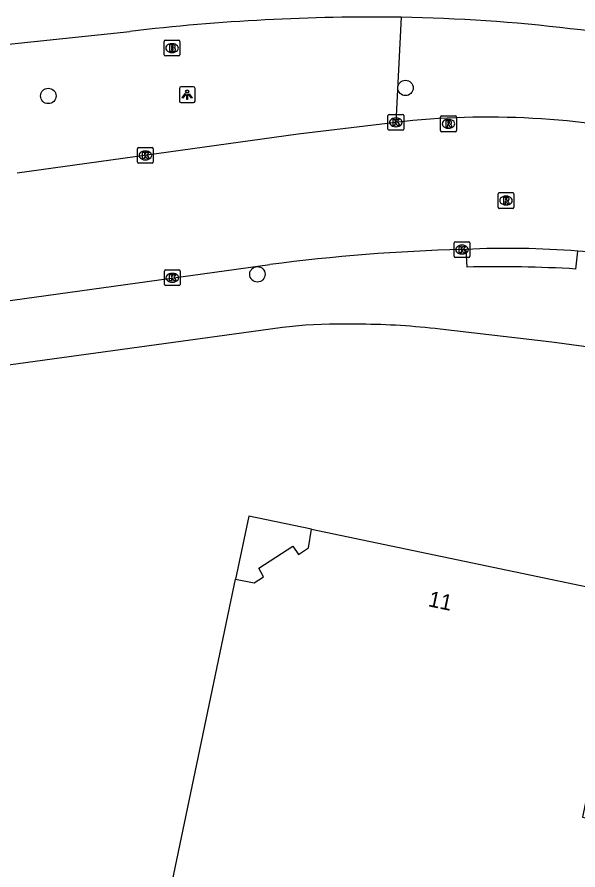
# Model space of a CAD drawing. Extents: x 157692 to 159670, y 381454 to 383289.
# Drawn here: x 157903.6 to 157939.2, y 382420.3 to 382474.4 of the extents above; entities that cross this region are included whole.
import ezdxf

# ---------------------------------------------------------------- set-up
doc = ezdxf.new("R2010")
doc.units = 0
for name, color, linetype in [('IMGEO_Boom', 7, 'Continuous'), ('IMGEO_Brandkraan', 7, 'Continuous'), ('IMGEO_Hek', 7, 'Continuous'), ('IMGEO_Kolk', 7, 'Continuous'), ('IMGEO_Lichtpunt', 7, 'Continuous'), ('IMGEO_Pand', 7, 'Continuous'), ('IMGEO_Pand_nummerreeks', 7, 'Continuous'), ('IMGEO_Pand_overbouw', 7, 'Continuous'), ('IMGEO_Rijbaan_lokaal_gesloten', 7, 'Continuous'), ('IMGEO_Rioolput', 7, 'Continuous'), ('IMGEO_Voetpad_open', 7, 'Continuous')]:
    doc.layers.add(name, color=color, linetype=linetype)

msp = doc.modelspace()

# ---------------------------------------------------------------- linework, layer by layer
at = {"layer": 'IMGEO_Boom'}
for centre in [(157928.297, 382469.928), (157905.613, 382469.418), (157918.893, 382458.089)]:
    msp.add_circle(centre, 0.489, dxfattribs=at)
at = {"layer": 'IMGEO_Brandkraan'}
for p, q in [((157912.972, 382472.031), (157912.972, 382472.883)), ((157913.047, 382472.957), (157913.899, 382472.957)), ((157913.973, 382472.883), (157913.973, 382472.031)), ((157913.46, 382472.737), (157913.485, 382472.737)), ((157913.899, 382471.957), (157913.047, 382471.957)), ((157913.483, 382472.177), (157913.458, 382472.177))]:
    msp.add_line(p, q, dxfattribs=at)
for points in [[(157912.972, 382472.031), (157912.972, 382472.883)], [(157913.047, 382472.957), (157913.899, 382472.957)], [(157913.973, 382472.883), (157913.973, 382472.031)], [(157913.32, 382472.657), (157913.32, 382472.257), (157913.533, 382472.257)], [(157913.551, 382472.657), (157913.32, 382472.657)], [(157913.499, 382472.576), (157913.445, 382472.576), (157913.445, 382472.5)], [(157913.445, 382472.5), (157913.498, 382472.5)], [(157913.507, 382472.424), (157913.445, 382472.424), (157913.445, 382472.343)], [(157913.445, 382472.343), (157913.507, 382472.343)], [(157913.899, 382471.957), (157913.047, 382471.957)]]:
    msp.add_lwpolyline(points, dxfattribs=at)
for centre, radius, start, end in [((157913.049, 382472.881), 0.0765, 91.552, 178.448), ((157913.049, 382472.881), 0.0765, 91.552, 178.448), ((157913.897, 382472.881), 0.0765, 1.552, 88.448), ((157913.897, 382472.881), 0.0765, 1.552, 88.448), ((157913.5, 382472.538), 0.0379, 267.8285, 90.9355), ((157913.508, 382472.383), 0.0404, 269.8759, 90.5077), ((157913.539, 382472.508), 0.251, 268.6676, 293.5347), ((157913.555, 382472.512), 0.145, 59.4692, 91.5367), ((157913.58, 382472.559), 0.0922, 285.5137, 58.1501), ((157913.585, 382472.367), 0.105, 301.3115, 78.989), ((157913.049, 382472.033), 0.0765, 181.552, 268.448), ((157913.049, 382472.033), 0.0765, 181.552, 268.448), ((157913.897, 382472.033), 0.0765, 271.552, 358.448), ((157913.897, 382472.033), 0.0765, 271.552, 358.448)]:
    msp.add_arc(centre, radius, start, end, dxfattribs=at)
for centre, major_axis, ratio, start_param, end_param in [((157913.459, 382472.457), (-0.387, 0.002), 0.722429, 4.712389, 7.853982), ((157913.484, 382472.457), (-0.39, 0.002), 0.717154, 1.570796, 4.712389)]:
    msp.add_ellipse(centre, major_axis=major_axis, ratio=ratio, start_param=start_param, end_param=end_param, dxfattribs=at)
at = {"layer": 'IMGEO_Hek'}
msp.add_lwpolyline([(157890.101, 382471.348), (157910.786, 382473.51)], dxfattribs=at)
for centre, radius, start, end in [((157926.197, 382344.876), 129.554, 89.19083, 96.83195), ((157926.126, 382366.547), 107.886, 77.55556, 88.99051)]:
    msp.add_arc(centre, radius, start, end, dxfattribs=at)
at = {"layer": 'IMGEO_Kolk'}
for p, q in [((157927.184, 382467.315), (157927.184, 382468.167)), ((157927.259, 382468.241), (157928.111, 382468.241)), ((157927.672, 382468.021), (157927.697, 382468.021)), ((157928.185, 382468.167), (157928.185, 382467.315)), ((157927.695, 382467.461), (157927.67, 382467.461)), ((157928.111, 382467.241), (157927.259, 382467.241)), ((157911.275, 382465.213), (157911.275, 382466.065)), ((157911.35, 382466.139), (157912.202, 382466.139)), ((157911.763, 382465.919), (157911.788, 382465.919)), ((157912.276, 382466.065), (157912.276, 382465.213)), ((157911.786, 382465.359), (157911.761, 382465.359)), ((157912.202, 382465.139), (157911.35, 382465.139)), ((157931.387, 382459.234), (157931.387, 382460.086)), ((157931.462, 382460.16), (157932.314, 382460.16)), ((157931.875, 382459.94), (157931.9, 382459.94)), ((157932.388, 382460.086), (157932.388, 382459.234)), ((157931.898, 382459.38), (157931.873, 382459.38)), ((157932.314, 382459.16), (157931.462, 382459.16)), ((157912.984, 382457.442), (157912.984, 382458.294)), ((157913.059, 382458.368), (157913.911, 382458.368)), ((157913.985, 382458.294), (157913.985, 382457.442)), ((157913.472, 382458.148), (157913.497, 382458.148)), ((157913.911, 382457.368), (157913.059, 382457.368)), ((157913.495, 382457.588), (157913.47, 382457.588))]:
    msp.add_line(p, q, dxfattribs=at)
for points in [[(157927.184, 382467.315), (157927.184, 382468.167)], [(157927.259, 382468.241), (157928.111, 382468.241)], [(157927.505, 382467.941), (157927.628, 382467.941), (157927.628, 382467.79), (157927.758, 382467.941), (157927.922, 382467.941), (157927.776, 382467.79), (157927.929, 382467.541), (157927.777, 382467.541), (157927.692, 382467.705), (157927.628, 382467.638), (157927.628, 382467.541), (157927.505, 382467.541), (157927.505, 382467.941)], [(157928.185, 382468.167), (157928.185, 382467.315)], [(157928.111, 382467.241), (157927.259, 382467.241)], [(157911.275, 382465.213), (157911.275, 382466.065)], [(157911.35, 382466.139), (157912.202, 382466.139)], [(157911.596, 382465.839), (157911.719, 382465.839), (157911.719, 382465.688), (157911.849, 382465.839), (157912.013, 382465.839), (157911.867, 382465.688), (157912.02, 382465.439), (157911.868, 382465.439), (157911.783, 382465.603), (157911.719, 382465.536), (157911.719, 382465.439), (157911.596, 382465.439), (157911.596, 382465.839)], [(157912.276, 382466.065), (157912.276, 382465.213)], [(157912.202, 382465.139), (157911.35, 382465.139)], [(157931.387, 382459.234), (157931.387, 382460.086)], [(157931.462, 382460.16), (157932.314, 382460.16)], [(157931.708, 382459.86), (157931.831, 382459.86), (157931.831, 382459.709), (157931.961, 382459.86), (157932.125, 382459.86), (157931.979, 382459.709), (157932.132, 382459.46), (157931.98, 382459.46), (157931.895, 382459.624), (157931.831, 382459.557), (157931.831, 382459.46), (157931.708, 382459.46), (157931.708, 382459.86)], [(157932.388, 382460.086), (157932.388, 382459.234)], [(157932.314, 382459.16), (157931.462, 382459.16)], [(157912.984, 382457.442), (157912.984, 382458.294)], [(157913.059, 382458.368), (157913.911, 382458.368)], [(157913.985, 382458.294), (157913.985, 382457.442)], [(157913.305, 382458.068), (157913.428, 382458.068), (157913.428, 382457.917), (157913.558, 382458.068), (157913.722, 382458.068), (157913.576, 382457.917), (157913.729, 382457.668), (157913.577, 382457.668), (157913.492, 382457.832), (157913.428, 382457.765), (157913.428, 382457.668), (157913.305, 382457.668), (157913.305, 382458.068)], [(157913.911, 382457.368), (157913.059, 382457.368)]]:
    msp.add_lwpolyline(points, dxfattribs=at)
for centre, start, end in [((157927.261, 382468.165), 91.552, 178.448), ((157927.261, 382468.165), 91.552, 178.448), ((157928.109, 382468.165), 1.552, 88.448), ((157928.109, 382468.165), 1.552, 88.448), ((157927.261, 382467.317), 181.552, 268.448), ((157927.261, 382467.317), 181.552, 268.448), ((157928.109, 382467.317), 271.552, 358.448), ((157928.109, 382467.317), 271.552, 358.448), ((157911.352, 382466.063), 91.552, 178.448), ((157911.352, 382466.063), 91.552, 178.448), ((157912.2, 382466.063), 1.552, 88.448), ((157912.2, 382466.063), 1.552, 88.448), ((157911.352, 382465.215), 181.552, 268.448), ((157911.352, 382465.215), 181.552, 268.448), ((157912.2, 382465.215), 271.552, 358.448), ((157912.2, 382465.215), 271.552, 358.448), ((157931.464, 382460.084), 91.552, 178.448), ((157931.464, 382460.084), 91.552, 178.448), ((157932.312, 382460.084), 1.552, 88.448), ((157932.312, 382460.084), 1.552, 88.448), ((157931.464, 382459.236), 181.552, 268.448), ((157931.464, 382459.236), 181.552, 268.448), ((157932.312, 382459.236), 271.552, 358.448), ((157932.312, 382459.236), 271.552, 358.448), ((157913.061, 382458.292), 91.552, 178.448), ((157913.061, 382458.292), 91.552, 178.448), ((157913.909, 382458.292), 1.552, 88.448), ((157913.909, 382458.292), 1.552, 88.448), ((157913.061, 382457.444), 181.552, 268.448), ((157913.061, 382457.444), 181.552, 268.448), ((157913.909, 382457.444), 271.552, 358.448), ((157913.909, 382457.444), 271.552, 358.448)]:
    msp.add_arc(centre, 0.0765, start, end, dxfattribs=at)
for centre, major_axis, ratio, start_param, end_param in [((157927.671, 382467.741), (-0.387, 0.002), 0.722429, 4.712389, 7.853982), ((157927.696, 382467.741), (-0.39, 0.002), 0.717154, 1.570796, 4.712389), ((157911.762, 382465.639), (-0.387, 0.002), 0.722429, 4.712389, 7.853982), ((157911.787, 382465.639), (-0.39, 0.002), 0.717154, 1.570796, 4.712389), ((157931.874, 382459.66), (-0.387, 0.002), 0.722429, 4.712389, 7.853982), ((157931.899, 382459.66), (-0.39, 0.002), 0.717154, 1.570796, 4.712389), ((157913.471, 382457.868), (-0.387, 0.002), 0.722429, 4.712389, 7.853982), ((157913.496, 382457.868), (-0.39, 0.002), 0.717154, 1.570796, 4.712389)]:
    msp.add_ellipse(centre, major_axis=major_axis, ratio=ratio, start_param=start_param, end_param=end_param, dxfattribs=at)
at = {"layer": 'IMGEO_Lichtpunt'}
for p, q in [((157913.935, 382469.9), (157913.935, 382469.093)), ((157913.935, 382469.9), (157913.935, 382469.093)), ((157914.837, 382469.995), (157914.029, 382469.995)), ((157914.837, 382469.995), (157914.029, 382469.995)), ((157914.931, 382469.093), (157914.931, 382469.9)), ((157914.931, 382469.093), (157914.931, 382469.9)), ((157914.029, 382468.999), (157914.837, 382468.999)), ((157914.029, 382468.999), (157914.837, 382468.999))]:
    msp.add_line(p, q, dxfattribs=at)
for points in [[(157914.309, 382469.564), (157914.348, 382469.536), (157914.16, 382469.274), (157914.122, 382469.301), (157914.309, 382469.564)], [(157914.521, 382469.536), (157914.559, 382469.563), (157914.746, 382469.301), (157914.707, 382469.273), (157914.521, 382469.536)], [(157914.411, 382469.516), (157914.458, 382469.516), (157914.458, 382469.194), (157914.411, 382469.194), (157914.411, 382469.516)]]:
    msp.add_lwpolyline(points, dxfattribs=at)
msp.add_circle((157914.434, 382469.698), 0.0994, dxfattribs=at)
for centre, start, end in [((157914.029, 382469.9), 90, 180), ((157914.029, 382469.9), 90, 180), ((157914.837, 382469.9), 0, 90), ((157914.837, 382469.9), 0, 90), ((157914.029, 382469.093), 180, 270), ((157914.029, 382469.093), 180, 270), ((157914.837, 382469.093), 270, 0), ((157914.837, 382469.093), 270, 360)]:
    msp.add_arc(centre, 0.0946, start, end, dxfattribs=at)
at = {"layer": 'IMGEO_Pand'}
msp.add_lwpolyline([(157969.586, 382350.489), (157916.092, 382361.656), (157924.058, 382399.811), (157922.32, 382400.178), (157922.074, 382399.059), (157909.754, 382401.647), (157917.507, 382438.731), (157918.684, 382438.495), (157919.282, 382438.881), (157918.979, 382439.419), (157921.136, 382440.827), (157921.51, 382440.298), (157922.129, 382440.721), (157922.329, 382441.891), (157943.589, 382437.459), (157941.01, 382425.121), (157939.887, 382425.359), (157939.536, 382423.603), (157982.96, 382414.524), (157969.586, 382350.489)], dxfattribs=at)
at = {"layer": 'IMGEO_Pand_overbouw'}
msp.add_lwpolyline([(157922.329, 382441.891), (157918.348, 382442.732), (157917.507, 382438.731), (157918.684, 382438.495), (157919.282, 382438.881), (157918.979, 382439.419), (157921.136, 382440.827), (157921.51, 382440.298), (157922.129, 382440.721)], close=True, dxfattribs=at)
at = {"layer": 'IMGEO_Rijbaan_lokaal_gesloten'}
for points in [[(157927.685, 382467.741), (157921.47, 382466.981), (157903.629, 382464.519)], [(157931.888, 382459.66), (157932.134, 382459.673)], [(157892.061, 382454.934), (157894.153, 382455.178), (157919.679, 382458.709)]]:
    msp.add_lwpolyline(points, dxfattribs=at)
for centre, radius, start, end in [((157933.551, 382415.922), 52.15, 77.3146, 96.4584), ((157934.764, 382343.89), 115.806, 91.42317, 97.48477), ((157934.794, 382402.694), 57.041, 85.5227, 92.6731), ((157936.184, 382424.461), 35.234, 76.9323, 85.012)]:
    msp.add_arc(centre, radius, start, end, dxfattribs=at)
at = {"layer": 'IMGEO_Rioolput'}
for p, q in [((157930.526, 382467.222), (157930.526, 382468.074)), ((157930.601, 382468.148), (157931.453, 382468.148)), ((157931.014, 382467.928), (157931.039, 382467.928)), ((157931.527, 382468.074), (157931.527, 382467.222)), ((157931.453, 382467.148), (157930.601, 382467.148)), ((157931.037, 382467.368), (157931.012, 382467.368)), ((157934.177, 382462.349), (157934.177, 382463.201)), ((157934.252, 382463.275), (157935.104, 382463.275)), ((157934.665, 382463.055), (157934.69, 382463.055)), ((157935.178, 382463.201), (157935.178, 382462.349)), ((157935.104, 382462.275), (157934.252, 382462.275)), ((157934.688, 382462.495), (157934.663, 382462.495))]:
    msp.add_line(p, q, dxfattribs=at)
for points in [[(157930.526, 382467.222), (157930.526, 382468.074)], [(157930.601, 382468.148), (157931.453, 382468.148)], [(157931.527, 382468.074), (157931.527, 382467.222)], [(157931.115, 382467.846), (157930.863, 382467.848), (157930.863, 382467.448)], [(157930.863, 382467.448), (157930.987, 382467.448), (157930.987, 382467.61), (157930.998, 382467.61)], [(157931.041, 382467.767), (157930.987, 382467.767), (157930.987, 382467.686)], [(157930.987, 382467.686), (157931.039, 382467.686)], [(157931.045, 382467.581), (157931.116, 382467.448), (157931.256, 382467.448), (157931.191, 382467.574)], [(157931.453, 382467.148), (157930.601, 382467.148)], [(157934.177, 382462.349), (157934.177, 382463.201)], [(157934.252, 382463.275), (157935.104, 382463.275)], [(157935.178, 382463.201), (157935.178, 382462.349)], [(157934.766, 382462.973), (157934.514, 382462.975), (157934.514, 382462.575)], [(157934.514, 382462.575), (157934.638, 382462.575), (157934.638, 382462.737), (157934.649, 382462.737)], [(157934.692, 382462.894), (157934.638, 382462.894), (157934.638, 382462.813)], [(157934.638, 382462.813), (157934.69, 382462.813)], [(157934.696, 382462.708), (157934.767, 382462.575), (157934.907, 382462.575), (157934.842, 382462.701)], [(157935.104, 382462.275), (157934.252, 382462.275)]]:
    msp.add_lwpolyline(points, dxfattribs=at)
for centre, radius, start, end in [((157930.603, 382468.072), 0.0765, 91.552, 178.448), ((157930.603, 382468.072), 0.0765, 91.552, 178.448), ((157931.451, 382468.072), 0.0765, 1.552, 88.448), ((157931.451, 382468.072), 0.0765, 1.552, 88.448), ((157930.997, 382467.557), 0.0533, 26.0293, 88.6989), ((157931.023, 382467.875), 0.19, 274.7715, 282.9687), ((157931.047, 382467.671), 0.0964, 77.0061, 93.1865), ((157931.061, 382467.728), 0.0378, 276.6634, 79.6772), ((157931.114, 382467.736), 0.109, 350.3612, 89.416), ((157931.112, 382467.736), 0.112, 277.5842, 350.9817), ((157931.096, 382467.521), 0.108, 29.5134, 73.7905), ((157930.603, 382467.224), 0.0765, 181.552, 268.448), ((157930.603, 382467.224), 0.0765, 181.552, 268.448), ((157931.451, 382467.224), 0.0765, 271.552, 358.448), ((157931.451, 382467.224), 0.0765, 271.552, 358.448), ((157934.254, 382463.199), 0.0765, 91.552, 178.448), ((157934.254, 382463.199), 0.0765, 91.552, 178.448), ((157935.102, 382463.199), 0.0765, 1.552, 88.448), ((157935.102, 382463.199), 0.0765, 1.552, 88.448), ((157934.648, 382462.684), 0.0533, 26.0293, 88.6989), ((157934.674, 382463.002), 0.19, 274.7715, 282.9687), ((157934.698, 382462.798), 0.0964, 77.0061, 93.1865), ((157934.712, 382462.855), 0.0378, 276.6634, 79.6772), ((157934.765, 382462.863), 0.109, 350.3612, 89.416), ((157934.763, 382462.863), 0.112, 277.5842, 350.9817), ((157934.747, 382462.648), 0.108, 29.5134, 73.7905), ((157934.254, 382462.351), 0.0765, 181.552, 268.448), ((157934.254, 382462.351), 0.0765, 181.552, 268.448), ((157935.102, 382462.351), 0.0765, 271.552, 358.448), ((157935.102, 382462.351), 0.0765, 271.552, 358.448)]:
    msp.add_arc(centre, radius, start, end, dxfattribs=at)
for centre, major_axis, ratio, start_param, end_param in [((157931.013, 382467.648), (-0.387, 0.002), 0.722429, 4.712389, 7.853982), ((157931.038, 382467.648), (-0.39, 0.002), 0.717154, 1.570796, 4.712389), ((157934.664, 382462.775), (-0.387, 0.002), 0.722429, 4.712389, 7.853982), ((157934.689, 382462.775), (-0.39, 0.002), 0.717154, 1.570796, 4.712389)]:
    msp.add_ellipse(centre, major_axis=major_axis, ratio=ratio, start_param=start_param, end_param=end_param, dxfattribs=at)
at = {"layer": 'IMGEO_Voetpad_open'}
for points in [[(157928.027, 382474.417), (157927.685, 382467.741)], [(157890.101, 382471.348), (157910.786, 382473.51)], [(157932.134, 382459.673), (157932.183, 382458.546)], [(157939.121, 382458.423), (157939.247, 382459.561)], [(157925.465, 382454.921), (157923.47, 382454.916), (157921.945, 382454.848), (157920.478, 382454.718), (157918.487, 382454.441), (157892.734, 382450.907)], [(157973.889, 382446.684), (157943.373, 382452.995), (157937.598, 382453.771), (157930.489, 382454.61)]]:
    msp.add_lwpolyline(points, dxfattribs=at)
for centre, radius, start, end in [((157926.197, 382344.876), 129.554, 89.19083, 96.83195), ((157926.126, 382366.547), 107.886, 77.55556, 88.99051), ((157934.201, 382376.652), 81.919, 86.55695, 91.41173), ((157924.951, 382405.882), 49.041, 83.516, 89.3995)]:
    msp.add_arc(centre, radius, start, end, dxfattribs=at)

# ---------------------------------------------------------------- texts
at = {"layer": 'IMGEO_Pand_nummerreeks'}
msp.add_text('11', height=1, rotation=348.2003, dxfattribs=at).set_placement((157929.689, 382437.012))

doc.saveas('drawing.dxf')
